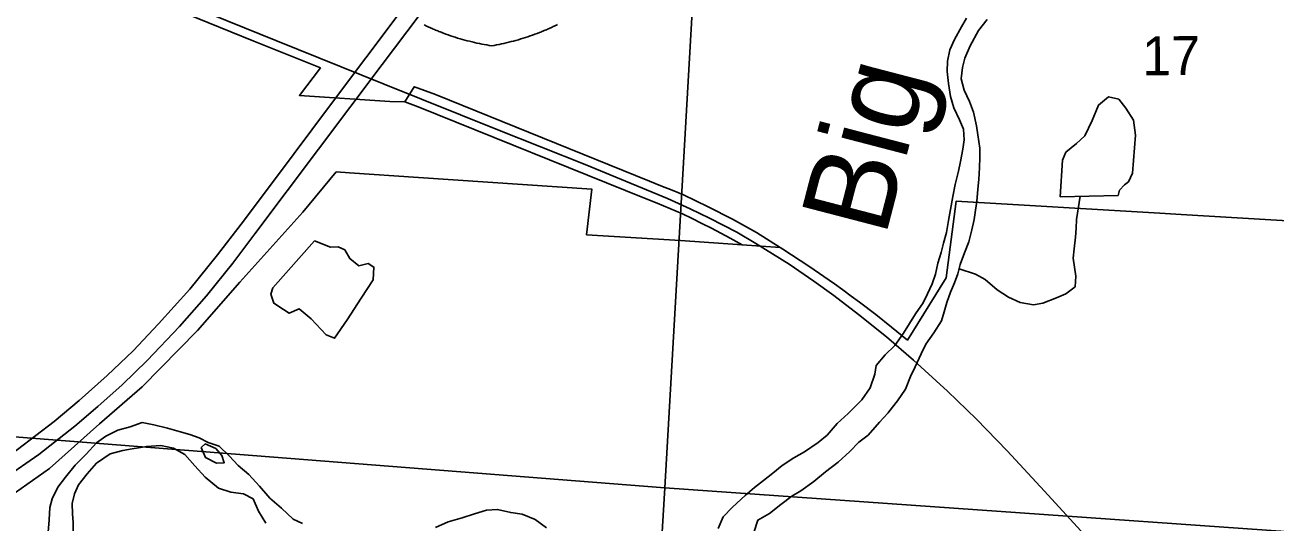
# Model space of a CAD drawing. Extents: x 114843 to 284848, y 317643 to 566895.
# Drawn here: x 226730 to 233833, y 354619 to 357447 of the extents above; entities that cross this region are included whole.
import ezdxf

# ---------------------------------------------------------------- set-up
doc = ezdxf.new("R2010")
doc.units = 0
for name, color, linetype in [('GM_X_Corporation', 7, 'Continuous'), ('GM_X_Interstate_Route', 7, 'Continuous'), ('GM_X_Interstate_Shield', 7, 'Continuous'), ('GM_X_Major_River', 7, 'Continuous'), ('GM_X_Major_River_Text', 7, 'Continuous'), ('GM_X_Minor_Lake', 7, 'Continuous'), ('GM_X_Minor_River', 7, 'Continuous'), ('GM_X_Rail_Line', 7, 'Continuous'), ('GM_X_Section', 7, 'Continuous'), ('GM_X_Section_Text', 7, 'Continuous')]:
    doc.layers.add(name, color=color, linetype=linetype)

msp = doc.modelspace()

# ---------------------------------------------------------------- linework, layer by layer
at = {"layer": 'GM_X_Corporation'}
for points in [[(227116.4, 357728.5), (228030, 357355.9), (228408.7, 357203.5), (228290, 357047.2), (228803.4, 357012.7), (228889.7, 357011.3), (228964.5, 356982.5), (230249.8, 356464.4), (230322.2, 356435.3), (230394.4, 356405.5), (230466.2, 356375.2), (230521.3, 356348), (230576.4, 356320.9), (230631.5, 356293.8), (230737.1, 356237.3), (230806.2, 356198.5), (230456, 356223.9), (229921.2, 356255.8), (229950.7, 356515.9), (228967.4, 356581.9), (228573.7, 356608.5), (228499, 356613.4), (228309, 356384.7), (227951.5, 355987.1), (227710.5, 355711.9), (227395.9, 355392.8), (227154.3, 355182.7), (226869.7, 354928.9), (226321.2, 354542.9)], [(233969.7, 356331.6), (233300.1, 356371), (233239.8, 356374.6), (233178.5, 356378.2), (232021.1, 356446.1), (231964.4, 356010.6), (231744.8, 355658), (231655.2, 355731), (231564.6, 355802.6), (231472.8, 355872.8), (231425.5, 355908.2), (231377.9, 355943.2), (231330.1, 355977.8), (231184.5, 356078), (231036.6, 356174.9), (231021.8, 356184.2), (230886.5, 356268.4), (230750.5, 356344.1), (230612.3, 356415.5), (230471.8, 356482.5), (230407.8, 356508.8), (230343.8, 356534.7), (230279.6, 356560.4), (229062.4, 357052.8), (228963.8, 357088.9), (228942, 357096.9), (228889.7, 357011.3), (228803.4, 357012.7), (228290, 357047.2), (228408.7, 357203.5), (228030, 357355.9), (227116.4, 357728.5)], [(226321.2, 354542.9), (226869.7, 354928.9), (227154.3, 355182.7), (227395.9, 355392.8), (227710.5, 355711.9), (227951.5, 355987.1), (228309, 356384.7), (228499, 356613.4), (228573.7, 356608.5), (228967.4, 356581.9), (229950.7, 356515.9), (229921.2, 356255.8), (230456, 356223.9), (230806.2, 356198.5), (231021.8, 356184.2), (231036.6, 356174.9), (231184.5, 356078), (231330.1, 355977.8), (231377.9, 355943.2), (231425.5, 355908.2), (231472.8, 355872.8), (231564.6, 355802.6), (231655.2, 355731), (231744.8, 355658), (231964.4, 356010.6), (232021.1, 356446.1), (233178.5, 356378.2), (233239.8, 356374.6), (233300.1, 356371), (233969.7, 356331.6)]]:
    msp.add_lwpolyline(points, dxfattribs=at)
at = {"layer": 'GM_X_Interstate_Route'}
for points in [[(233977.9, 364165.1), (233833.4, 363967.2), (233670.4, 363751.9), (233334.8, 363296), (232989.6, 362831.4), (231649.6, 361056.7), (231101.3, 360331.2), (231001.8, 360202.8), (230656.2, 359735), (229932.3, 358775.4), (229325.5, 357974.2), (228759.9, 357223.1), (228037.2, 356261.2), (227912.2, 356094.7), (227761.8, 355909.5), (227607.9, 355734.7), (227425.1, 355542.2), (227282.5, 355404.5), (227144.4, 355280.8), (227014.3, 355169.8), (226809.3, 355007.3), (226616.9, 354875.1), (226361, 354706.5), (226090, 354547)], [(230761.6, 360043.6), (230573.2, 359794.2), (229849.4, 358829.8), (229247.1, 358032.4), (228667, 357261.7), (228466.6, 356994.2)], [(228466.6, 356994.2), (228153.6, 356576.1), (227959.4, 356317), (227823.8, 356142.1), (227667.1, 355947.1), (227489.9, 355750.9), (227344.2, 355596.5), (227197, 355456.7), (227037.7, 355314.9), (226895.2, 355195.3), (226687.3, 355036.5), (226544.4, 354938.3), (226293.2, 354771.9), (226108.6, 354667.5), (225857.2, 354534.2), (225640.7, 354432.3), (225461.8, 354355.9), (225397.7, 354331.1), (225349.2, 354311.6), (225299, 354294.1), (225168.6, 354248.5), (224994.6, 354192.5), (224837.5, 354144.4), (224755.3, 354124.2)]]:
    msp.add_lwpolyline(points, dxfattribs=at)
at = {"layer": 'GM_X_Interstate_Shield'}
for points in [[(228999.6, 357447.6), (229005.8, 357444.6), (229012.1, 357441.6), (229018.4, 357438.7), (229024.8, 357435.7), (229031.1, 357432.9), (229037.5, 357430), (229043.9, 357427.2), (229050.3, 357424.4), (229056.7, 357421.6), (229063.2, 357418.9), (229069.7, 357416.2), (229076.2, 357413.5), (229082.7, 357410.9), (229089.2, 357408.3), (229095.7, 357405.8), (229102.3, 357403.2), (229108.9, 357400.8), (229122.1, 357395.9), (229135.3, 357391.1), (229148.7, 357386.5), (229162, 357382.1), (229175.5, 357377.7), (229189, 357373.5), (229202.5, 357369.5), (229216.1, 357365.6), (229229.7, 357361.8), (229243.4, 357358.1), (229257.1, 357354.6), (229270.9, 357351.3), (229284.7, 357348), (229298.5, 357345), (229312.4, 357342), (229326.3, 357339.2), (229340.2, 357336.5), (229354.1, 357334), (229368.1, 357331.6), (229382.1, 357329.4)], [(229382.1, 357329.4), (229396, 357331.8), (229410, 357334.4), (229423.9, 357337.1), (229437.7, 357340), (229451.6, 357343), (229465.4, 357346.2), (229479.2, 357349.4), (229492.9, 357352.9), (229506.7, 357356.4), (229520.3, 357360.1), (229534, 357364), (229547.5, 357367.9), (229561.1, 357372.1), (229574.6, 357376.3), (229588, 357380.7), (229601.4, 357385.2), (229614.7, 357389.9), (229627.9, 357394.7), (229641.1, 357399.6), (229654.3, 357404.7), (229660.8, 357407.3), (229667.3, 357409.9), (229673.8, 357412.6), (229680.3, 357415.2), (229686.8, 357418), (229693.2, 357420.7), (229699.7, 357423.5), (229706.1, 357426.3), (229712.5, 357429.2), (229718.8, 357432), (229725.2, 357435), (229731.5, 357437.9), (229737.8, 357440.9), (229744.1, 357443.9), (229750.4, 357447), (229756.6, 357450)]]:
    msp.add_lwpolyline(points, dxfattribs=at)
at = {"layer": 'GM_X_Major_River'}
for points in [[(232080.5, 357486.6), (232052.9, 357436.3), (232011.4, 357365.9), (231985.8, 357305.6), (231972.3, 357241.4), (231970.7, 357183.3), (231979.1, 357115.3), (231989.7, 357041.3), (232008.1, 356977.4), (232040.6, 356909.5), (232062.9, 356855.7), (232067.4, 356795.6), (232059.7, 356741.5), (232046.2, 356671.3), (232034.6, 356617.1), (232015.2, 356540.9), (232003.6, 356472.7), (231990.2, 356400.5), (231978.6, 356336.3), (231967.1, 356268.2), (231949.5, 356208), (231935.9, 356155.8), (231918.3, 356095.6), (231904.8, 356031.4), (231885.2, 355977.2), (231859.6, 355920.9), (231833.9, 355868.6), (231790.4, 355806.2), (231756.8, 355751.9), (231723.2, 355697.6), (231673.7, 355627.1), (231618.1, 355574.6), (231566.5, 355514.1), (231558.9, 355464), (231533.4, 355387.7), (231485.9, 355319.2), (231424.3, 355258.7)], [(232198.5, 357479.5), (232149, 357417), (232101.6, 357328.5), (232070.1, 357258.2), (232058.5, 357206.1), (232050.9, 357141.9), (232067.4, 357078), (232097.8, 357012.1), (232120.2, 356952.2), (232136.8, 356874.2), (232145.1, 356824.3), (232155.7, 356748.2), (232156, 356694.2), (232154.4, 356638.1), (232150.9, 356570), (232145.3, 356515.9), (232139.8, 356445.7), (232132.2, 356395.6), (232124.5, 356343.5), (232110.9, 356283.3), (232093.4, 356215.1), (232069.9, 356152.8), (232044.3, 356086.5), (232030.7, 356034.4), (232013.1, 355982.2), (231989.5, 355929.9), (231967.9, 355871.7), (231954.3, 355817.5), (231938.6, 355767.3), (231895.1, 355698.9), (231849.6, 355634.5), (231822, 355580.2), (231788.5, 355505.8), (231762.9, 355451.6), (231733.4, 355379.2), (231687.9, 355312.8), (231638.3, 355250.3)], [(231424.3, 355258.7), (231407.9, 355240.3), (231346, 355184), (231289.4, 355118.4), (231237.8, 355076), (231160.2, 355023.5), (231098.5, 354989), (231032.8, 354946.6), (230979.1, 354902.2), (230927.4, 354859.8), (230875.7, 354821.5), (230822.1, 354775.1), (230750.6, 354708.6), (230697, 354654.2), (230669.4, 354588)], [(231638.3, 355250.3), (231635.9, 355245.6), (231586.6, 355192.3), (231521.2, 355117.8), (231469.5, 355077.4), (231417.8, 355025), (231350.3, 354964.6), (231278.7, 354910.1), (231213.1, 354855.6), (231139.5, 354801.1), (231087.8, 354770.7), (231026.1, 354724.3), (230960.5, 354673.9), (230894.8, 354635.4), (230871.3, 354565.2)], [(228308, 354615.4), (228253.9, 354641.1), (228187.6, 354702.8), (228121.4, 354760.4), (228063, 354828.1), (228002.7, 354893.8), (227942.5, 354945.5), (227890.2, 355001.2), (227833.9, 355054.9), (227771.8, 355076.6), (227719.8, 355102.3), (227667.7, 355122), (227605.7, 355139.6), (227539.6, 355157.3), (227461.6, 355176.8), (227395.6, 355190.4), (227327.8, 355166), (227258, 355145.5), (227190.3, 355113.1), (227136.6, 355074.7), (227077.1, 355010.3), (227015.5, 354947.8), (226960, 354879.4), (226916.4, 354823.1), (226884.8, 354756.8), (226871.1, 354706.7), (226867.6, 354636.6), (226862, 354566.5)], [(228098.3, 354618.1), (228057.9, 354686), (228027.5, 354755.8), (227971.4, 354785.5), (227899.4, 354795.1), (227829.4, 354816.7), (227755.1, 354880.3), (227694.7, 354944), (227638.4, 355007.7), (227574.3, 355043.4), (227502.3, 355058.9), (227422.4, 355054.4), (227338.6, 355039.9), (227286.7, 355031.6), (227214.9, 355011.1), (227137.3, 354958.6), (227083.7, 354898.2), (227034.2, 354835.8), (227012.5, 354785.6), (226998.8, 354729.5), (227001.2, 354671.4), (227003.5, 354621.4), (227004, 354543.3)], [(227848.2, 355003), (227814, 355042.8), (227753.9, 355068.5), (227732.1, 355048.3)], [(227732.1, 355048.3), (227756.4, 354990.4), (227818.5, 354958.8), (227862.4, 354961), (227848.2, 355003)], [(229694.5, 354591.9), (229630.3, 354639.6), (229556.2, 354669.2), (229490.2, 354678.8), (229416.2, 354696.3), (229352.3, 354691.9), (229284.5, 354671.5), (229214.8, 354649), (229135, 354626.5), (229063.3, 354594.1)]]:
    msp.add_lwpolyline(points, dxfattribs=at)
at = {"layer": 'GM_X_Minor_Lake'}
for points in [[(232942.2, 356479.7), (232950.2, 356509.7), (232978.3, 356539.8), (233000.3, 356555.8), (233024.4, 356605.8), (233040.9, 356822.2), (233029.1, 356906.4), (232985.3, 356974.5), (232945.4, 357026.7), (232887.5, 357038.7), (232831.4, 356992.7), (232795.2, 356904.6), (232753, 356818.5), (232705, 356774.4), (232644.9, 356724.4), (232626.8, 356680.3), (232612.3, 356472)], [(232612.3, 356472), (232942.2, 356479.7)], [(228375.3, 356221.4), (228138.8, 355955.2), (228126.7, 355919.2), (228144.6, 355867), (228198.5, 355830.9), (228232.4, 355810.8), (228288.4, 355834.8), (228356.3, 355778.7), (228442.1, 355688.4), (228490, 355668.3), (228560.2, 355772.5), (228640.5, 355896.6), (228708.7, 356000.7), (228712.8, 356072.9), (228680.9, 356092.9), (228626.9, 356078.9), (228577, 356121.1), (228547.1, 356171.2), (228509.2, 356187.3), (228467.2, 356185.3)], [(228467.2, 356185.3), (228375.3, 356221.4)]]:
    msp.add_lwpolyline(points, dxfattribs=at)
at = {"layer": 'GM_X_Minor_River'}
msp.add_lwpolyline([(232038.1, 356062.7), (232131.5, 356031.6), (232187.4, 356001.5), (232255.2, 355943.4), (232319.1, 355901.2), (232385, 355871.1), (232460.9, 355859), (232514.9, 355867), (232591, 355897), (232645, 355921), (232697.1, 355961), (232701.2, 356021.1), (232693.3, 356071.2), (232687.5, 356123.3), (232691.6, 356175.4), (232699.7, 356241.5), (232703.8, 356293.6), (232706, 356343.7), (232727, 356474.7)], dxfattribs=at)
at = {"layer": 'GM_X_Rail_Line'}
msp.add_lwpolyline([(227698.5, 357544.5), (227700.5, 357543.8), (228155.6, 357359.8), (228772.3, 357111.2), (229416.9, 356851.6), (229912.6, 356654.5), (230381.3, 356462.7), (230510.2, 356403.3), (230619.3, 356350.9), (230774.6, 356270.3), (230883, 356206.8), (231072.7, 356089.2), (231212.2, 355993.4), (231327.1, 355910.9), (231467.5, 355803.2), (231626.8, 355675.5), (231779.6, 355544.5), (231972.9, 355367.3), (232138.2, 355208.3), (232311.7, 355029.4), (232522.8, 354800.1), (233685.6, 353533.4)], dxfattribs=at)
at = {"layer": 'GM_X_Section'}
for points in [[(225740.9, 360556.3), (230676.4, 360230), (230365.9, 354819.8), (225412.3, 355207.7), (225715.7, 360242.2)], [(230676.4, 360230), (236156.1, 359827), (235803.6, 354436.9), (230365.9, 354819.8)], [(225412.3, 355207.7), (230365.9, 354819.8), (230039.1, 349392.2), (225067.8, 349650.2), (225387.1, 354900.2)], [(230365.9, 354819.8), (235803.6, 354436.9), (235446.7, 349037.3), (230039.1, 349392.2)]]:
    msp.add_lwpolyline(points, close=True, dxfattribs=at)

# ---------------------------------------------------------------- texts
at = {"layer": 'GM_X_Major_River_Text'}
msp.add_text('Big', height=500, rotation=75.41459, dxfattribs=at).set_placement((231618.4, 356236.6))
at = {"layer": 'GM_X_Section_Text'}
msp.add_text('17', height=221.02, rotation=0.41409, dxfattribs=at).set_placement((233079.8, 357161.4))

doc.saveas('drawing.dxf')
